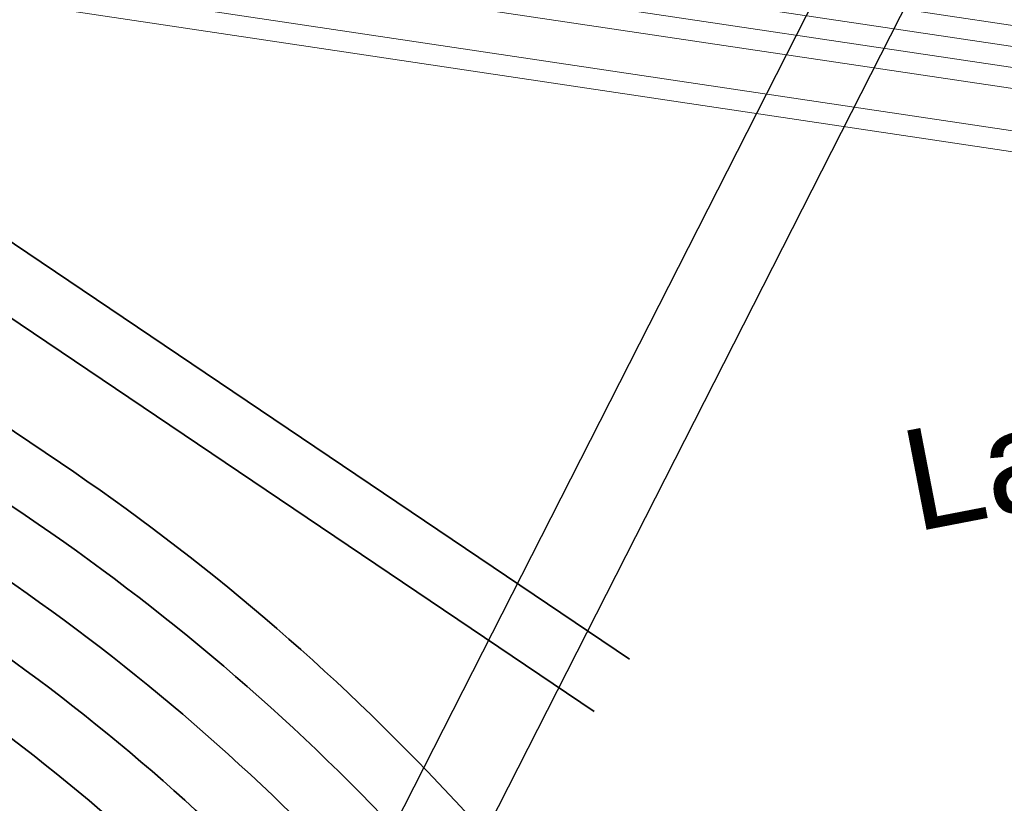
# Model space of a CAD drawing. Header units: metres. Extents: x -502 to 161, y -108 to 174.
# Tile 309 of 656: x -172.07 to -169.73, y -34.23 to -32.37. Entities that reach past the tile are written whole.
import ezdxf

# ---------------------------------------------------------------- set-up
doc = ezdxf.new("R2010")
doc.units = ezdxf.units.M
doc.header["$LTSCALE"] = 0.1
doc.linetypes.add('125', pattern=[101.6, 100.001, -1.599])
for name, color, linetype in [('BRI31-005.05-5p02-Koordinierung Lageplan 4. BA ZOB West 2022-06-15', 7, 'Continuous'), ('BRI31-005.06-5f07-Koordinierung Lageplan 4. BA ZOB Fernbusbahnh', 7, 'Continuous'), ('BRI32-005.02-5f05-Koordinierung Schemaplan 4 BA ZOB Teilbereich', 7, 'Continuous'), ('BRI32-005.03-5f06-Koordinierung Schemaplan 4 BA ZOB Teilbereich 2 Ost - Bahnhofsallee 2023-01-21', 7, 'Continuous')]:
    doc.layers.add(name, color=color, linetype=linetype)
doc.styles.add('Arial', font='arial.ttf')

msp = doc.modelspace()

# ---------------------------------------------------------------- linework, layer by layer
at = {"layer": 'BRI31-005.05-5p02-Koordinierung Lageplan 4. BA ZOB West 2022-06-15', "color": 7, "linetype": '125', "lineweight": 18, "transparency": 33554687}
for p, q in [((-167.4621, -26.9782), (-174.0792, -39.9901)), ((-167.2606, -27.0231), (-173.9009, -40.0807))]:
    msp.add_line(p, q, dxfattribs=at)
at = {"layer": 'BRI31-005.05-5p02-Koordinierung Lageplan 4. BA ZOB West 2022-06-15', "color": 7, "linetype": 'Continuous', "lineweight": 25, "transparency": 33554687}
for p, q in [((-167.4621, -26.9782), (-174.0792, -39.9901)), ((-167.2606, -27.0231), (-173.9009, -40.0807))]:
    msp.add_line(p, q, dxfattribs=at)
at = {"layer": 'BRI31-005.05-5p02-Koordinierung Lageplan 4. BA ZOB West 2022-06-15', "color": 7, "linetype": 'Continuous', "lineweight": 18, "transparency": 33554687}
for p, q in [((-167.4621, -26.9782), (-174.0792, -39.9901)), ((-167.2606, -27.0231), (-173.9009, -40.0807))]:
    msp.add_line(p, q, dxfattribs=at)
at = {"layer": 'BRI31-005.05-5p02-Koordinierung Lageplan 4. BA ZOB West 2022-06-15', "color": 7, "linetype": 'Continuous', "lineweight": 13, "transparency": 33554687, "flags": 128}
for points in [[(-178.4417, -30.9794), (-174.4147, -31.6794), (-163.5007, -33.3094), (-156.9607, -34.2074), (-152.0937, -33.3034), (-151.2687, -33.1494), (-137.5567, -30.5794), (-126.0747, -28.4094), (-122.5437, -27.7444), (-104.8457, -24.4614), (-104.2727, -24.3544), (-98.7287, -23.2034), (-96.7647, -22.8234), (-93.5427, -22.1524), (-88.8537, -21.4924), (-83.9777, -20.4734), (-82.3957, -20.1434), (-81.1927, -19.9334), (-67.0537, -17.4514), (-64.7907, -17.1704), (-61.8827, -16.6874), (-61.4547, -16.6364)], [(-61.4487, -16.6864), (-61.8757, -16.7374), (-64.7837, -17.2194), (-67.0467, -17.5004), (-81.1837, -19.9824), (-82.3867, -20.1924), (-83.9677, -20.5224), (-88.8447, -21.5414), (-93.5337, -22.2014), (-96.7547, -22.8724), (-98.7187, -23.2524), (-104.2627, -24.4034), (-104.8367, -24.5104), (-122.5347, -27.7934), (-126.0657, -28.4584), (-137.5477, -30.6284), (-151.2597, -33.1984), (-152.0847, -33.3524), (-156.9597, -34.2584), (-163.5077, -33.3584), (-174.4217, -31.7284), (-178.4487, -31.0284)], [(-178.4557, -31.0774), (-174.4287, -31.7774), (-163.5147, -33.4074), (-156.9587, -34.3094), (-152.0757, -33.4014), (-151.2507, -33.2474), (-137.5387, -30.6774), (-126.0567, -28.5074), (-122.5257, -27.8424), (-104.8277, -24.5594), (-104.2527, -24.4524), (-98.7087, -23.3014), (-96.7447, -22.9214), (-93.5247, -22.2504), (-88.8357, -21.5904), (-83.9577, -20.5714), (-82.3777, -20.2414), (-81.1747, -20.0314), (-67.0397, -17.5494), (-64.7767, -17.2684), (-61.8687, -16.7874), (-61.4427, -16.7364)], [(-178.4627, -31.1264), (-174.4357, -31.8264), (-163.5217, -33.4564), (-156.9577, -34.3604), (-152.0667, -33.4504), (-151.2417, -33.2964), (-137.5297, -30.7264), (-126.0477, -28.5564), (-122.5167, -27.8914), (-104.8187, -24.6084), (-104.2427, -24.5014), (-98.6987, -23.3504), (-96.7347, -22.9704), (-93.5157, -22.2994), (-88.8267, -21.6394), (-83.9477, -20.6204), (-82.3687, -20.2904), (-81.1657, -20.0804), (-67.0327, -17.5984), (-64.7697, -17.3174), (-61.8617, -16.8374), (-61.4367, -16.7864)], [(-96.7147, -23.0684), (-98.6787, -23.4484), (-104.2227, -24.5994), (-104.8007, -24.7064), (-122.4987, -27.9894), (-126.0287, -28.6544), (-137.5117, -30.8244), (-151.2237, -33.3944), (-152.0487, -33.5484), (-156.9557, -34.4624), (-163.5357, -33.5544), (-174.4497, -31.9244), (-178.4697, -31.1754)], [(-96.7047, -23.1184), (-98.6687, -23.4984), (-104.2127, -24.6474), (-104.7917, -24.7554), (-122.4897, -28.0384), (-126.0197, -28.7034), (-137.5027, -30.8734), (-151.2147, -33.4434), (-152.0397, -33.5974), (-156.9547, -34.5134), (-163.5427, -33.6034), (-174.4567, -31.9734), (-178.4767, -31.2244)]]:
    msp.add_lwpolyline(points, dxfattribs=at)
at = {"layer": 'BRI31-005.05-5p02-Koordinierung Lageplan 4. BA ZOB West 2022-06-15', "color": 190, "linetype": 'Continuous', "lineweight": 35, "true_color": 0x7f00ff, "transparency": 33554687, "flags": 128}
for points in [[(-139.648, -26.6177), (-139.648, -26.6177, -0.053243), (-140.4472, -26.6788), (-140.4472, -26.6788, 0.076316), (-141.238, -26.776), (-141.238, -26.776, 0.259347), (-142.6517, -28.1803), (-142.6517, -28.1803), (-144.2882, -33.8458), (-144.2882, -33.8458, -0.283081), (-145.0638, -34.5511), (-145.0638, -34.5511), (-165.0294, -38.3111), (-165.0294, -38.3111, -0.197363), (-167.2619, -37.8503), (-167.2619, -37.8503), (-169.8004, -36.1385, -0.055493), (-170.4502, -35.2596), (-170.4502, -35.2596, 0.113399), (-172.0525, -33.5455), (-172.0525, -33.5455), (-173.8355, -32.3432), (-178.5252, -31.4694)], [(-172.1363, -33.6699, -0.113399), (-170.58, -35.3349), (-170.58, -35.3349, 0.113403), (-169.0236, -37), (-169.0236, -37)]]:
    msp.add_lwpolyline(points, format="xyb", dxfattribs=at)
at = {"layer": 'BRI31-005.05-5p02-Koordinierung Lageplan 4. BA ZOB West 2022-06-15', "color": 1, "linetype": 'Continuous', "lineweight": 35, "true_color": 0xff0000, "transparency": 33554687, "flags": 128}
msp.add_lwpolyline([(-167.178, -37.7259), (-169.702, -36.0239), (-169.702, -36.0239, -0.054638), (-170.3209, -35.1836), (-170.3209, -35.1836, 0.113359), (-171.9686, -33.4211), (-173.7775, -32.2014), (-178.5003, -31.3214)], format="xyb", dxfattribs=at)
at = {"layer": 'BRI31-005.05-5p02-Koordinierung Lageplan 4. BA ZOB West 2022-06-15', "color": 3, "linetype": 'Continuous', "lineweight": 35, "true_color": 0x00ff00, "transparency": 33554687, "flags": 128}
for points in [[(-187.3668, -32.9166), (-185.5328, -32.6166), (-180.1364, -31.7082), (-179.4883, -31.628), (-178.575, -31.7653), (-173.9517, -32.6267), (-172.2202, -33.7942), (-172.2202, -33.7942, -0.112911), (-170.7145, -35.402), (-170.7145, -35.402), (-170.7145, -35.402, 0.113863), (-169.1074, -37.1244), (-169.1074, -37.1244)], [(-170.6174, -33.8874), (-172.533, -32.5948), (-172.533, -32.5948, 0.199079), (-173.3962, -32.4193), (-173.3962, -32.4193), (-177.597, -33.2379)], [(-177.5683, -33.3851), (-173.3675, -32.5665, -0.199079), (-172.6169, -32.7191), (-170.7013, -34.0117)]]:
    msp.add_lwpolyline(points, format="xyb", dxfattribs=at)
at = {"layer": 'BRI31-005.05-5p02-Koordinierung Lageplan 4. BA ZOB West 2022-06-15', "color": 7, "linetype": 'Continuous', "lineweight": 35, "transparency": 33554687, "flags": 128}
for points in [[(-187.3426, -33.0647), (-185.5083, -32.7646), (-180.1148, -31.8567), (-179.4902, -31.7794), (-178.5998, -31.9132), (-174.0097, -32.7684), (-172.3041, -33.9186, -0.112897), (-170.8442, -35.4773), (-170.8442, -35.4773, 0.113849), (-169.1913, -37.2488), (-169.1913, -37.2488)], [(-169.0193, -37.0029), (-170.6734, -35.8751, -0.111585), (-170.9739, -35.5526, 0.112882), (-172.3879, -34.043), (-174.0678, -32.9102), (-178.6247, -32.0612), (-179.4922, -31.9308), (-180.0931, -32.0052), (-185.3447, -32.8892, -0.039025), (-186.3435, -32.9781), (-186.3435, -32.9781, 0.037869), (-187.3426, -33.0647), (-187.3426, -33.0647)], [(-188.4389, -33.548), (-185.4592, -33.0606), (-180.0714, -32.1536), (-179.4942, -32.0822), (-178.6496, -32.2091), (-174.1424, -33.0489), (-172.4755, -34.1729), (-172.4755, -34.1729, -0.151274), (-171.2913, -35.6456), (-171.2913, -35.6456, 0.152634), (-170.3245, -36.8545)]]:
    msp.add_lwpolyline(points, format="xyb", dxfattribs=at)
at = {"layer": 'BRI31-005.06-5f07-Koordinierung Lageplan 4. BA ZOB Fernbusbahnh', "color": 7, "linetype": 'Continuous', "lineweight": 9, "transparency": 33554687, "flags": 128}
for points in [[(-178.4417, -30.9794), (-174.4147, -31.6794), (-163.5007, -33.3094), (-156.9607, -34.2074), (-152.0937, -33.3034), (-151.2687, -33.1494), (-137.5567, -30.5794), (-126.0747, -28.4094), (-122.5437, -27.7444), (-104.8457, -24.4614), (-104.2727, -24.3544), (-98.7287, -23.2034), (-96.7647, -22.8234), (-93.5427, -22.1524), (-88.8537, -21.4924), (-83.9777, -20.4734), (-82.3957, -20.1434), (-81.1927, -19.9334), (-67.0537, -17.4514), (-64.7907, -17.1704), (-61.8827, -16.6874), (-61.4547, -16.6364)], [(-61.4487, -16.6864), (-61.8757, -16.7374), (-64.7837, -17.2194), (-67.0467, -17.5004), (-81.1837, -19.9824), (-82.3867, -20.1924), (-83.9677, -20.5224), (-88.8447, -21.5414), (-93.5337, -22.2014), (-96.7547, -22.8724), (-98.7187, -23.2524), (-104.2627, -24.4034), (-104.8367, -24.5104), (-122.5347, -27.7934), (-126.0657, -28.4584), (-137.5477, -30.6284), (-151.2597, -33.1984), (-152.0847, -33.3524), (-156.9597, -34.2584), (-163.5077, -33.3584), (-174.4217, -31.7284), (-178.4487, -31.0284)], [(-178.4557, -31.0774), (-174.4287, -31.7774), (-163.5147, -33.4074), (-156.9587, -34.3094), (-152.0757, -33.4014), (-151.2507, -33.2474), (-137.5387, -30.6774), (-126.0567, -28.5074), (-122.5257, -27.8424), (-104.8277, -24.5594), (-104.2527, -24.4524), (-98.7087, -23.3014), (-96.7447, -22.9214), (-93.5247, -22.2504), (-88.8357, -21.5904), (-83.9577, -20.5714), (-82.3777, -20.2414), (-81.1747, -20.0314), (-67.0397, -17.5494), (-64.7767, -17.2684), (-61.8687, -16.7874), (-61.4427, -16.7364)], [(-178.4627, -31.1264), (-174.4357, -31.8264), (-163.5217, -33.4564), (-156.9577, -34.3604), (-152.0667, -33.4504), (-151.2417, -33.2964), (-137.5297, -30.7264), (-126.0477, -28.5564), (-122.5167, -27.8914), (-104.8187, -24.6084), (-104.2427, -24.5014), (-98.6987, -23.3504), (-96.7347, -22.9704), (-93.5157, -22.2994), (-88.8267, -21.6394), (-83.9477, -20.6204), (-82.3687, -20.2904), (-81.1657, -20.0804), (-67.0327, -17.5984), (-64.7697, -17.3174), (-61.8617, -16.8374), (-61.4367, -16.7864)], [(-96.7147, -23.0684), (-98.6787, -23.4484), (-104.2227, -24.5994), (-104.8007, -24.7064), (-122.4987, -27.9894), (-126.0287, -28.6544), (-137.5117, -30.8244), (-151.2237, -33.3944), (-152.0487, -33.5484), (-156.9557, -34.4624), (-163.5357, -33.5544), (-174.4497, -31.9244), (-178.4697, -31.1754)], [(-96.7047, -23.1184), (-98.6687, -23.4984), (-104.2127, -24.6474), (-104.7917, -24.7554), (-122.4897, -28.0384), (-126.0197, -28.7034), (-137.5027, -30.8734), (-151.2147, -33.4434), (-152.0397, -33.5974), (-156.9547, -34.5134), (-163.5427, -33.6034), (-174.4567, -31.9734), (-178.4767, -31.2244)]]:
    msp.add_lwpolyline(points, dxfattribs=at)
at = {"layer": 'BRI31-005.06-5f07-Koordinierung Lageplan 4. BA ZOB Fernbusbahnh', "color": 190, "linetype": 'Continuous', "lineweight": 30, "true_color": 0x7f00ff, "transparency": 33554687, "flags": 128}
msp.add_lwpolyline([(-139.648, -26.6177), (-139.648, -26.6177, -0.053243), (-140.4472, -26.6788), (-140.4472, -26.6788, 0.076316), (-141.238, -26.776), (-141.238, -26.776, 0.259347), (-142.6517, -28.1803), (-142.6517, -28.1803), (-144.2882, -33.8458), (-144.2882, -33.8458, -0.283081), (-145.0638, -34.5511), (-145.0638, -34.5511), (-165.0294, -38.3111), (-165.0294, -38.3111, -0.197363), (-167.2619, -37.8503), (-167.2619, -37.8503), (-169.8004, -36.1385, -0.055493), (-170.4502, -35.2596), (-170.4502, -35.2596, 0.113399), (-172.0525, -33.5455), (-172.0525, -33.5455), (-173.8355, -32.3432), (-178.5252, -31.4694)], format="xyb", dxfattribs=at)
at = {"layer": 'BRI31-005.06-5f07-Koordinierung Lageplan 4. BA ZOB Fernbusbahnh', "color": 1, "linetype": 'Continuous', "lineweight": 30, "true_color": 0xff0000, "transparency": 33554687, "flags": 128}
msp.add_lwpolyline([(-167.178, -37.7259), (-169.702, -36.0239), (-169.702, -36.0239, -0.054638), (-170.3209, -35.1836), (-170.3209, -35.1836, 0.113359), (-171.9686, -33.4211), (-173.7775, -32.2014), (-178.5003, -31.3214)], format="xyb", dxfattribs=at)
at = {"layer": 'BRI31-005.06-5f07-Koordinierung Lageplan 4. BA ZOB Fernbusbahnh', "color": 3, "linetype": 'Continuous', "lineweight": 30, "true_color": 0x00ff00, "transparency": 33554687, "flags": 128}
msp.add_lwpolyline([(-187.3668, -32.9166), (-185.5328, -32.6166), (-180.1364, -31.7082), (-179.4883, -31.628), (-178.575, -31.7653), (-173.9517, -32.6267), (-172.2202, -33.7942), (-172.2202, -33.7942, -0.112911), (-170.7145, -35.402), (-170.7145, -35.402), (-170.7145, -35.402, 0.113863), (-169.1074, -37.1244), (-169.1074, -37.1244)], format="xyb", dxfattribs=at)
at = {"layer": 'BRI31-005.06-5f07-Koordinierung Lageplan 4. BA ZOB Fernbusbahnh', "color": 7, "linetype": 'Continuous', "lineweight": 30, "transparency": 33554687, "flags": 128}
for points in [[(-187.3426, -33.0647), (-185.5083, -32.7646), (-180.1148, -31.8567), (-179.4902, -31.7794), (-178.5998, -31.9132), (-174.0097, -32.7684), (-172.3041, -33.9186, -0.112897), (-170.8442, -35.4773), (-170.8442, -35.4773, 0.113849), (-169.1913, -37.2488), (-169.1913, -37.2488)], [(-169.0193, -37.0029), (-170.6734, -35.8751, -0.111585), (-170.9739, -35.5526, 0.112882), (-172.3879, -34.043), (-174.0678, -32.9102), (-178.6247, -32.0612), (-179.4922, -31.9308), (-180.0931, -32.0052), (-185.3447, -32.8892, -0.039025), (-186.3435, -32.9781), (-186.3435, -32.9781, 0.037869), (-187.3426, -33.0647), (-187.3426, -33.0647)], [(-188.4389, -33.548), (-185.4592, -33.0606), (-180.0714, -32.1536), (-179.4942, -32.0822), (-178.6496, -32.2091), (-174.1424, -33.0489), (-172.4755, -34.1729), (-172.4755, -34.1729, -0.151274), (-171.2913, -35.6456), (-171.2913, -35.6456, 0.152634), (-170.3245, -36.8545)]]:
    msp.add_lwpolyline(points, format="xyb", dxfattribs=at)
at = {"layer": 'BRI32-005.02-5f05-Koordinierung Schemaplan 4 BA ZOB Teilbereich', "color": 7, "linetype": 'Continuous', "lineweight": 13, "transparency": 33554687, "flags": 128}
for points in [[(-96.7147, -23.0684), (-98.6787, -23.4484), (-104.2227, -24.5994), (-104.8007, -24.7064), (-122.4987, -27.9894), (-126.0287, -28.6544), (-137.5117, -30.8244), (-151.2237, -33.3944), (-152.0487, -33.5484), (-156.9557, -34.4624), (-163.5357, -33.5544), (-174.4497, -31.9244), (-178.4697, -31.1754)], [(-96.7047, -23.1184), (-98.6687, -23.4984), (-104.2127, -24.6474), (-104.7917, -24.7554), (-122.4897, -28.0384), (-126.0197, -28.7034), (-137.5027, -30.8734), (-151.2147, -33.4434), (-152.0397, -33.5974), (-156.9547, -34.5134), (-163.5427, -33.6034), (-174.4567, -31.9734), (-178.4767, -31.2244)]]:
    msp.add_lwpolyline(points, dxfattribs=at)
at = {"layer": 'BRI32-005.03-5f06-Koordinierung Schemaplan 4 BA ZOB Teilbereich 2 Ost - Bahnhofsallee 2023-01-21', "color": 7, "linetype": 'Continuous', "lineweight": 9, "transparency": 33554687, "flags": 128}
for points in [[(-178.4417, -30.9794), (-174.4147, -31.6794), (-163.5007, -33.3094), (-156.9607, -34.2074), (-152.0937, -33.3034), (-151.2687, -33.1494), (-137.5567, -30.5794), (-126.0747, -28.4094), (-122.5437, -27.7444), (-104.8457, -24.4614), (-104.2727, -24.3544), (-98.7287, -23.2034), (-96.7647, -22.8234), (-93.5427, -22.1524), (-88.8537, -21.4924), (-83.9777, -20.4734), (-82.3957, -20.1434), (-81.1927, -19.9334), (-67.0537, -17.4514), (-64.7907, -17.1704), (-61.8827, -16.6874), (-61.4547, -16.6364)], [(-61.4487, -16.6864), (-61.8757, -16.7374), (-64.7837, -17.2194), (-67.0467, -17.5004), (-81.1837, -19.9824), (-82.3867, -20.1924), (-83.9677, -20.5224), (-88.8447, -21.5414), (-93.5337, -22.2014), (-96.7547, -22.8724), (-98.7187, -23.2524), (-104.2627, -24.4034), (-104.8367, -24.5104), (-122.5347, -27.7934), (-126.0657, -28.4584), (-137.5477, -30.6284), (-151.2597, -33.1984), (-152.0847, -33.3524), (-156.9597, -34.2584), (-163.5077, -33.3584), (-174.4217, -31.7284), (-178.4487, -31.0284)], [(-178.4557, -31.0774), (-174.4287, -31.7774), (-163.5147, -33.4074), (-156.9587, -34.3094), (-152.0757, -33.4014), (-151.2507, -33.2474), (-137.5387, -30.6774), (-126.0567, -28.5074), (-122.5257, -27.8424), (-104.8277, -24.5594), (-104.2527, -24.4524), (-98.7087, -23.3014), (-96.7447, -22.9214), (-93.5247, -22.2504), (-88.8357, -21.5904), (-83.9577, -20.5714), (-82.3777, -20.2414), (-81.1747, -20.0314), (-67.0397, -17.5494), (-64.7767, -17.2684), (-61.8687, -16.7874), (-61.4427, -16.7364)], [(-178.4627, -31.1264), (-174.4357, -31.8264), (-163.5217, -33.4564), (-156.9577, -34.3604), (-152.0667, -33.4504), (-151.2417, -33.2964), (-137.5297, -30.7264), (-126.0477, -28.5564), (-122.5167, -27.8914), (-104.8187, -24.6084), (-104.2427, -24.5014), (-98.6987, -23.3504), (-96.7347, -22.9704), (-93.5157, -22.2994), (-88.8267, -21.6394), (-83.9477, -20.6204), (-82.3687, -20.2904), (-81.1657, -20.0804), (-67.0327, -17.5984), (-64.7697, -17.3174), (-61.8617, -16.8374), (-61.4367, -16.7864)], [(-96.7147, -23.0684), (-98.6787, -23.4484), (-104.2227, -24.5994), (-104.8007, -24.7064), (-122.4987, -27.9894), (-126.0287, -28.6544), (-137.5117, -30.8244), (-151.2237, -33.3944), (-152.0487, -33.5484), (-156.9557, -34.4624), (-163.5357, -33.5544), (-174.4497, -31.9244), (-178.4697, -31.1754)], [(-96.7047, -23.1184), (-98.6687, -23.4984), (-104.2127, -24.6474), (-104.7917, -24.7554), (-122.4897, -28.0384), (-126.0197, -28.7034), (-137.5027, -30.8734), (-151.2147, -33.4434), (-152.0397, -33.5974), (-156.9547, -34.5134), (-163.5427, -33.6034), (-174.4567, -31.9734), (-178.4767, -31.2244)]]:
    msp.add_lwpolyline(points, dxfattribs=at)
at = {"layer": 'BRI32-005.03-5f06-Koordinierung Schemaplan 4 BA ZOB Teilbereich 2 Ost - Bahnhofsallee 2023-01-21', "color": 1, "linetype": 'Continuous', "lineweight": 30, "true_color": 0xff0000, "transparency": 33554687, "flags": 128}
msp.add_lwpolyline([(-167.178, -37.7259), (-169.702, -36.0239), (-169.702, -36.0239, -0.054638), (-170.3209, -35.1836), (-170.3209, -35.1836, 0.113359), (-171.9686, -33.4211), (-173.7775, -32.2014), (-178.5003, -31.3214)], format="xyb", dxfattribs=at)

# ---------------------------------------------------------------- texts
at = {"layer": 'BRI31-005.05-5p02-Koordinierung Lageplan 4. BA ZOB West 2022-06-15', "color": 251, "true_color": 0x5b5b5b, "transparency": 33554687, "insert": (-169.9852, -33.3494), "char_height": 0.24, "attachment_point": 1, "rotation": 10.9362, "line_spacing_factor": 0.25, "style": 'Arial'}
msp.add_mtext('Ladestation', dxfattribs=at)

doc.saveas('drawing.dxf')
